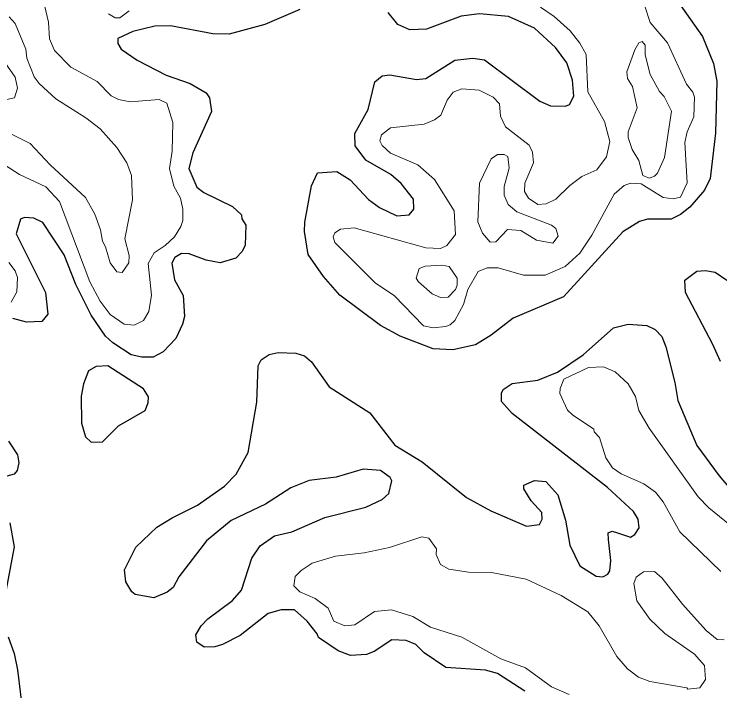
# Model space of a CAD drawing. Extents: x 763.2 to 816.8, y 7896.5 to 7952.7.
# Drawn here: x 788.764 to 791.588, y 7910.082 to 7912.79 of the extents above; entities that cross this region are included whole.
import ezdxf

# ---------------------------------------------------------------- set-up
doc = ezdxf.new("R2010")
doc.units = 0
doc.header["$LTSCALE"] = 0.064
doc.layers.add('1', color=7, linetype='Continuous', lineweight=25)
doc.layers.add('2', color=7, linetype='Continuous', lineweight=13)

msp = doc.modelspace()

# ---------------------------------------------------------------- linework, layer by layer
at = {"layer": '1'}
for points in [[(791.3645, 7912.9193), (791.5177, 7912.7009), (791.562, 7912.5924), (791.5751, 7912.5218), (791.5702, 7912.3147), (791.5488, 7912.1329), (791.5254, 7912.0858), (791.4678, 7912.0185), (791.4299, 7911.9891), (791.3921, 7911.9696), (791.2984, 7911.9694), (791.2663, 7911.9612), (791.1994, 7911.919), (790.9626, 7911.6594), (790.7602, 7911.5735), (790.6729, 7911.5062), (790.6105, 7911.4669), (790.5195, 7911.4474), (790.4409, 7911.4515), (790.3081, 7911.5012), (790.2303, 7911.5444), (790.0677, 7911.6661), (790.002, 7911.7403), (789.9408, 7911.8288), (789.9253, 7911.9212)], [(789.9075, 7912.8083), (789.7674, 7912.7487), (789.6239, 7912.7098), (789.5588, 7912.711), (789.3896, 7912.7429), (789.327, 7912.742), (789.2389, 7912.7209), (789.1794, 7912.6923), (789.1792, 7912.6722), (789.1929, 7912.6497), (789.2565, 7912.6064), (789.373, 7912.546), (789.469, 7912.5132), (789.532, 7912.4756), (789.5457, 7912.4552), (789.5536, 7912.4002), (789.4788, 7912.2359), (789.4637, 7912.172), (789.4949, 7912.0981), (789.5233, 7912.0761), (789.6375, 7912.0205), (789.6733, 7911.9879), (789.6757, 7911.9714), (789.6917, 7911.9457), (789.6882, 7911.8654), (789.6759, 7911.8405), (789.6507, 7911.8145), (789.5883, 7911.7956), (789.5324, 7911.8064), (789.4643, 7911.8315), (789.4337, 7911.8326), (789.4072, 7911.816), (789.3948, 7911.7937), (789.4061, 7911.7277), (789.4404, 7911.6648), (789.4453, 7911.5808), (789.4384, 7911.5499), (789.4111, 7911.492), (789.3601, 7911.4396), (789.3206, 7911.4175), (789.2752, 7911.4175), (789.2329, 7911.4271), (789.1585, 7911.4751), (789.1303, 7911.5023), (789.0719, 7911.5857)], [(790.1081, 7912.1268), (790.1821, 7912.0492), (790.2255, 7912.0172), (790.295, 7911.9834), (790.3447, 7911.9874), (790.3636, 7912.0094), (790.3619, 7912.0498), (790.313, 7912.1125), (790.2713, 7912.149), (790.1707, 7912.2058), (790.129, 7912.2631), (790.1277, 7912.3129), (790.1803, 7912.4089), (790.2075, 7912.519), (790.2368, 7912.5434), (790.2678, 7912.548), (790.3738, 7912.5285), (790.411, 7912.5332), (790.5275, 7912.6056), (790.5998, 7912.6137), (790.6459, 7912.6072), (790.8679, 7912.4417), (790.9106, 7912.4236), (790.97, 7912.4222), (790.9856, 7912.4291), (791.003, 7912.4616), (790.9984, 7912.5267), (790.9753, 7912.5952), (790.9304, 7912.6571), (790.8457, 7912.7346), (790.742, 7912.7813), (790.6254, 7912.7913), (790.5523, 7912.7828), (790.4139, 7912.7302), (790.3477, 7912.7278), (790.299, 7912.7494), (790.2607, 7912.7963)], [(789.9253, 7911.9212), (789.9268, 7911.9574), (789.9532, 7912.1027), (789.9781, 7912.1549), (790.0553, 7912.1602), (790.1081, 7912.1268)], [(788.8062, 7911.976), (788.7898, 7911.9693), (788.7718, 7911.9112), (788.8903, 7911.676), (788.8993, 7911.5902), (788.8752, 7911.561), (788.8131, 7911.5577), (788.7584, 7911.5719)], [(789.0719, 7911.5857), (789.0114, 7911.7083), (788.9637, 7911.8266), (788.8784, 7911.9561), (788.8431, 7911.9741), (788.8062, 7911.976)], [(791.5897, 7911.4), (791.5575, 7911.4709), (791.4503, 7911.6762), (791.4478, 7911.7256), (791.4957, 7911.7619), (791.5295, 7911.764), (791.5685, 7911.7573), (791.6158, 7911.7262)], [(789.6521, 7910.95), (789.7011, 7911.0364), (789.7345, 7911.2383), (789.7398, 7911.3828), (789.752, 7911.4068), (789.784, 7911.4287), (789.82, 7911.437), (789.8916, 7911.4338), (789.9256, 7911.4235), (789.9536, 7911.3986), (790.0247, 7911.2987), (790.187, 7911.1949), (790.287, 7911.0659), (790.3971, 7910.9994), (790.5737, 7910.8558), (790.6707, 7910.803), (790.8135, 7910.742), (790.8654, 7910.7476), (790.8765, 7910.77), (790.8748, 7910.7959), (790.8332, 7910.8426), (790.8038, 7910.8913), (790.8028, 7910.905), (790.8456, 7910.9241), (790.8914, 7910.9209), (790.9387, 7910.867), (790.9702, 7910.7656), (790.9872, 7910.6656), (791.0276, 7910.5834), (791.092, 7910.541), (791.1189, 7910.5386), (791.1395, 7910.5498), (791.147, 7910.5635), (791.1511, 7910.6036), (791.1416, 7910.6879), (791.1406, 7910.7152), (791.1566, 7910.7219), (791.1774, 7910.7154), (791.2306, 7910.6972), (791.248, 7910.7077), (791.2641, 7910.7348), (791.2605, 7910.7693), (791.2418, 7910.8008), (791.1376, 7910.8969), (790.7568, 7911.1923), (790.7145, 7911.2403), (790.7142, 7911.2736), (790.7208, 7911.289), (790.7562, 7911.312), (790.8594, 7911.3256), (790.9374, 7911.3571), (791.0403, 7911.4269), (791.1624, 7911.5346), (791.221, 7911.5504), (791.2955, 7911.5443), (791.3285, 7911.529), (791.3547, 7911.5001), (791.3711, 7911.4593), (791.4076, 7911.3164), (791.4192, 7911.2449), (791.4949, 7911.0641), (791.5841, 7910.9429), (791.6444, 7910.8721)], [(788.7423, 7911.0814), (788.7781, 7911.0271), (788.7825, 7910.9953), (788.7766, 7910.9639), (788.7646, 7910.9493), (788.7353, 7910.941)], [(790.8068, 7910.0809), (790.6976, 7910.1518), (790.6499, 7910.1653), (790.4914, 7910.1766), (790.4049, 7910.2346), (790.371, 7910.268), (790.332, 7910.2835), (790.2754, 7910.2865), (790.2039, 7910.2405), (790.1733, 7910.2282), (790.1094, 7910.2245), (790.0605, 7910.2422), (789.9821, 7910.2961), (789.9771, 7910.3102), (789.9361, 7910.3612), (789.8856, 7910.4064), (789.8325, 7910.4064), (789.7806, 7910.3918), (789.6682, 7910.3043), (789.5982, 7910.2681), (789.5676, 7910.259), (789.5238, 7910.2572), (789.4949, 7910.2771), (789.4912, 7910.307), (789.5123, 7910.3433), (789.5392, 7910.3704), (789.6376, 7910.4445), (789.6734, 7910.4859), (789.7146, 7910.613), (789.7484, 7910.6634), (789.8053, 7910.7023), (789.8756, 7910.7185), (790.0067, 7910.7762), (790.1717, 7910.8176), (790.2359, 7910.8479), (790.2637, 7910.8723), (790.2752, 7910.9229), (790.2683, 7910.9359), (790.2301, 7910.9639), (790.1611, 7910.9702), (790.0527, 7910.9375), (789.9442, 7910.9241), (789.871, 7910.8956), (789.7696, 7910.8297), (789.6321, 7910.7645), (789.5331, 7910.6831), (789.4236, 7910.5389), (789.4008, 7910.4957), (789.3758, 7910.4781), (789.3227, 7910.4552), (789.2479, 7910.4687), (789.235, 7910.4791), (789.2106, 7910.5185), (789.2054, 7910.5664), (789.2509, 7910.6578)], [(789.2509, 7910.6578), (789.3353, 7910.737), (789.3967, 7910.7751), (789.4979, 7910.8258), (789.6051, 7910.9019), (789.6521, 7910.95)], [(788.7467, 7910.7551), (788.7648, 7910.6594), (788.7273, 7910.4601)], [(788.7402, 7910.299), (788.7649, 7910.2325), (788.778, 7910.1667), (788.801, 7909.9688), (788.7959, 7909.9155), (788.7648, 7909.8762), (788.7214, 7909.8612)]]:
    msp.add_lwpolyline(points, dxfattribs=at)
msp.add_lwpolyline([(789.302, 7911.2585), (789.2818, 7911.2916), (789.1391, 7911.3826), (789.0917, 7911.3799), (789.0614, 7911.3631), (789.0411, 7911.3106), (789.033, 7911.262), (789.0332, 7911.1539), (789.0499, 7911.0986), (789.0722, 7911.0771), (789.1179, 7911.0792), (789.1821, 7911.1435), (789.2882, 7911.2044), (789.3006, 7911.2351)], close=True, dxfattribs=at)
at = {"layer": '2'}
for points in [[(788.7253, 7912.1871), (788.786, 7912.148), (788.891, 7912.099), (788.9455, 7912.0403), (789.0671, 7911.7188), (789.1087, 7911.6414), (789.1478, 7911.5889), (789.2048, 7911.5494), (789.2447, 7911.5457), (789.2814, 7911.5645), (789.303, 7911.6001), (789.3138, 7911.6655), (789.301, 7911.7919), (789.3242, 7911.8349), (789.3684, 7911.8643), (789.4063, 7911.8996), (789.4317, 7911.941), (789.4385, 7911.964), (789.4387, 7912.01), (789.4295, 7912.0542), (789.4033, 7912.1022), (789.3862, 7912.1725), (789.396, 7912.2415), (789.3991, 7912.3573), (789.3757, 7912.4345), (789.3443, 7912.4494), (789.2285, 7912.4397), (789.1811, 7912.4485), (789.1528, 7912.4628), (789.0958, 7912.5204), (788.9914, 7912.5785), (788.9255, 7912.6453), (788.9051, 7912.6911), (788.901, 7912.7583), (788.8861, 7912.8264)], [(789.1418, 7912.7915), (789.1688, 7912.7761), (789.1867, 7912.7754), (789.2249, 7912.8029)], [(790.8698, 7912.8182), (790.9244, 7912.7814), (790.989, 7912.7234), (791.0279, 7912.6746), (791.0522, 7912.6292), (791.0589, 7912.4789), (791.1258, 7912.3605), (791.1478, 7912.2802), (791.1337, 7912.2191), (791.0951, 7912.167), (791.0347, 7912.1405), (790.987, 7912.1043), (790.9313, 7912.0494), (790.8922, 7912.0308), (790.8588, 7912.0281), (790.8221, 7912.054), (790.8059, 7912.0804), (790.8079, 7912.1134), (790.8421, 7912.1948), (790.8379, 7912.2382), (790.8248, 7912.2656), (790.7303, 7912.34), (790.7093, 7912.3822), (790.7056, 7912.4308), (790.6807, 7912.4581), (790.6246, 7912.4857), (790.5558, 7912.492), (790.5207, 7912.4777), (790.496, 7912.4467), (790.4713, 7912.3865), (790.4455, 7912.3673), (790.405, 7912.3502), (790.2704, 7912.3359), (790.2345, 7912.3068), (790.2277, 7912.283), (790.2359, 7912.2643), (790.2704, 7912.2343), (790.3787, 7912.188), (790.4464, 7912.1284), (790.5249, 7912.0033), (790.53, 7911.9083), (790.4948, 7911.864), (790.4693, 7911.853), (790.4118, 7911.8546), (790.125, 7911.935), (790.0694, 7911.9302), (790.0471, 7911.9152), (790.0404, 7911.899), (790.0473, 7911.8771), (790.2102, 7911.7144), (790.284, 7911.6649), (790.4023, 7911.5433), (790.4412, 7911.5358), (790.4896, 7911.5399), (790.5085, 7911.5474), (790.5276, 7911.5649), (790.5625, 7911.6288), (790.5797, 7911.6891), (790.6201, 7911.7603), (790.6564, 7911.7757), (790.7002, 7911.7757), (790.8014, 7911.7464), (790.8882, 7911.7463), (790.9681, 7911.7801), (791.0268, 7911.8343), (791.0756, 7911.9056), (791.1653, 7912.0702), (791.2045, 7912.1044), (791.23, 7912.1139), (791.2727, 7912.1107), (791.361, 7912.0571), (791.401, 7912.0518), (791.4306, 7912.0573), (791.4567, 7912.1152), (791.4471, 7912.2762), (791.4568, 7912.319), (791.483, 7912.3789), (791.4861, 7912.4584), (791.4799, 7912.4784), (791.454, 7912.5103), (791.3777, 7912.6756), (791.3092, 7912.7569), (791.286, 7912.8266)], [(788.744, 7912.7789), (788.7679, 7912.7534), (788.8104, 7912.6496), (788.8147, 7912.6144), (788.8443, 7912.5393), (788.8641, 7912.5129), (788.9311, 7912.4513), (789.0515, 7912.3751), (789.1084, 7912.3311), (789.1757, 7912.2573), (789.2148, 7912.1953), (789.2334, 7912.1448), (789.2382, 7912.0468), (789.2071, 7911.8918), (789.2247, 7911.8247), (789.2234, 7911.7951), (789.196, 7911.7566), (789.1755, 7911.7598), (789.1489, 7911.795), (789.1299, 7911.8589), (789.1171, 7911.8822), (789.1094, 7911.9274), (789.0873, 7911.9903), (789.0495, 7912.0561), (788.9084, 7912.1877), (788.8289, 7912.2726), (788.7564, 7912.3092)], [(788.7288, 7912.448), (788.7662, 7912.4548), (788.778, 7912.4944), (788.7679, 7912.5381), (788.6652, 7912.6839)], [(788.752, 7911.6383), (788.7748, 7911.6794), (788.7779, 7911.7371), (788.7682, 7911.7636), (788.7434, 7911.797)], [(791.6496, 7910.7283), (791.5435, 7910.8148), (791.5013, 7910.8587), (791.3042, 7911.1339), (791.2637, 7911.2041), (791.2502, 7911.2601), (791.2204, 7911.3115), (791.1682, 7911.3593), (791.1216, 7911.3795), (791.0625, 7911.3763), (790.9633, 7911.3293), (790.948, 7911.2924), (790.9475, 7911.2719), (790.9784, 7911.2061), (790.9977, 7911.1867), (791.0832, 7911.13), (791.0848, 7911.1191), (791.1059, 7911.0965), (791.1316, 7911.0148), (791.1584, 7910.9751), (791.193, 7910.9511), (791.2827, 7910.9112), (791.3298, 7910.8772), (791.3606, 7910.8385), (791.4274, 7910.719), (791.5912, 7910.5602)], [(791.5255, 7910.1844), (791.5306, 7910.1275), (791.5076, 7910.0945), (791.4597, 7910.0895), (791.4556, 7910.0945), (791.3072, 7910.1204), (791.2625, 7910.1376), (791.2186, 7910.1701), (791.1753, 7910.2196), (791.1044, 7910.3423), (791.0596, 7910.3992), (790.9523, 7910.4642), (790.8126, 7910.5298), (790.6738, 7910.5559), (790.5818, 7910.5576), (790.5028, 7910.5696), (790.4702, 7910.5888), (790.4531, 7910.6288), (790.4534, 7910.6514), (790.4231, 7910.6937), (790.3948, 7910.6989), (790.2664, 7910.6563), (790.1644, 7910.6351), (790.0495, 7910.6217), (789.9568, 7910.5932), (789.9127, 7910.5648), (789.8887, 7910.5399), (789.8837, 7910.5026), (789.9072, 7910.4793), (789.9685, 7910.4522), (790.0203, 7910.413), (790.0431, 7910.3616), (790.0871, 7910.3426), (790.1267, 7910.3469), (790.2061, 7910.4002), (790.2738, 7910.4067), (790.3598, 7910.38), (790.4295, 7910.337), (790.555, 7910.2971), (790.7118, 7910.2105), (790.8097, 7910.1748), (790.9143, 7910.0985), (790.9851, 7910.068)], [(791.6047, 7910.2873), (791.5766, 7910.2887), (791.5331, 7910.324), (791.4379, 7910.4297), (791.3561, 7910.5337), (791.3262, 7910.5603), (791.2825, 7910.5592), (791.253, 7910.5373), (791.2437, 7910.5128)], [(791.2437, 7910.5128), (791.2548, 7910.443), (791.3067, 7910.3694), (791.3669, 7910.3123), (791.4865, 7910.229), (791.5255, 7910.1844)]]:
    msp.add_lwpolyline(points, dxfattribs=at)
for points in [[(791.2381, 7912.5004), (791.2174, 7912.5329), (791.2156, 7912.5595), (791.2474, 7912.647), (791.2638, 7912.6755), (791.2773, 7912.6804), (791.2889, 7912.666), (791.2884, 7912.6281), (791.3091, 7912.5487), (791.3465, 7912.4814), (791.3651, 7912.4604), (791.3941, 7912.4025), (791.3661, 7912.2164), (791.3386, 7912.1542), (791.3266, 7912.1421), (791.3048, 7912.134), (791.28, 7912.1452), (791.2628, 7912.2046), (791.2373, 7912.2493), (791.2204, 7912.2967), (791.2205, 7912.3194), (791.2562, 7912.415)], [(790.9307, 7911.932), (790.9143, 7911.9465), (790.7754, 7911.9997), (790.7401, 7912.029), (790.7242, 7912.0659), (790.724, 7912.1001), (790.745, 7912.1744), (790.7397, 7912.221), (790.7242, 7912.2292), (790.6979, 7912.229), (790.6723, 7912.2115), (790.6255, 7912.1135), (790.6188, 7911.9591), (790.638, 7911.9133), (790.669, 7911.8779), (790.6914, 7911.8798), (790.7383, 7911.9284), (790.7912, 7911.925), (790.854, 7911.886), (790.9191, 7911.8733), (790.9406, 7911.9022)], [(790.382, 7911.7188), (790.3723, 7911.7341), (790.3843, 7911.7723), (790.408, 7911.7822), (790.4748, 7911.7854), (790.5048, 7911.7806), (790.5365, 7911.7333), (790.5365, 7911.7065), (790.5295, 7911.6884), (790.5006, 7911.6579), (790.4693, 7911.6559), (790.4359, 7911.6708)]]:
    msp.add_lwpolyline(points, close=True, dxfattribs=at)

doc.saveas('drawing.dxf')
